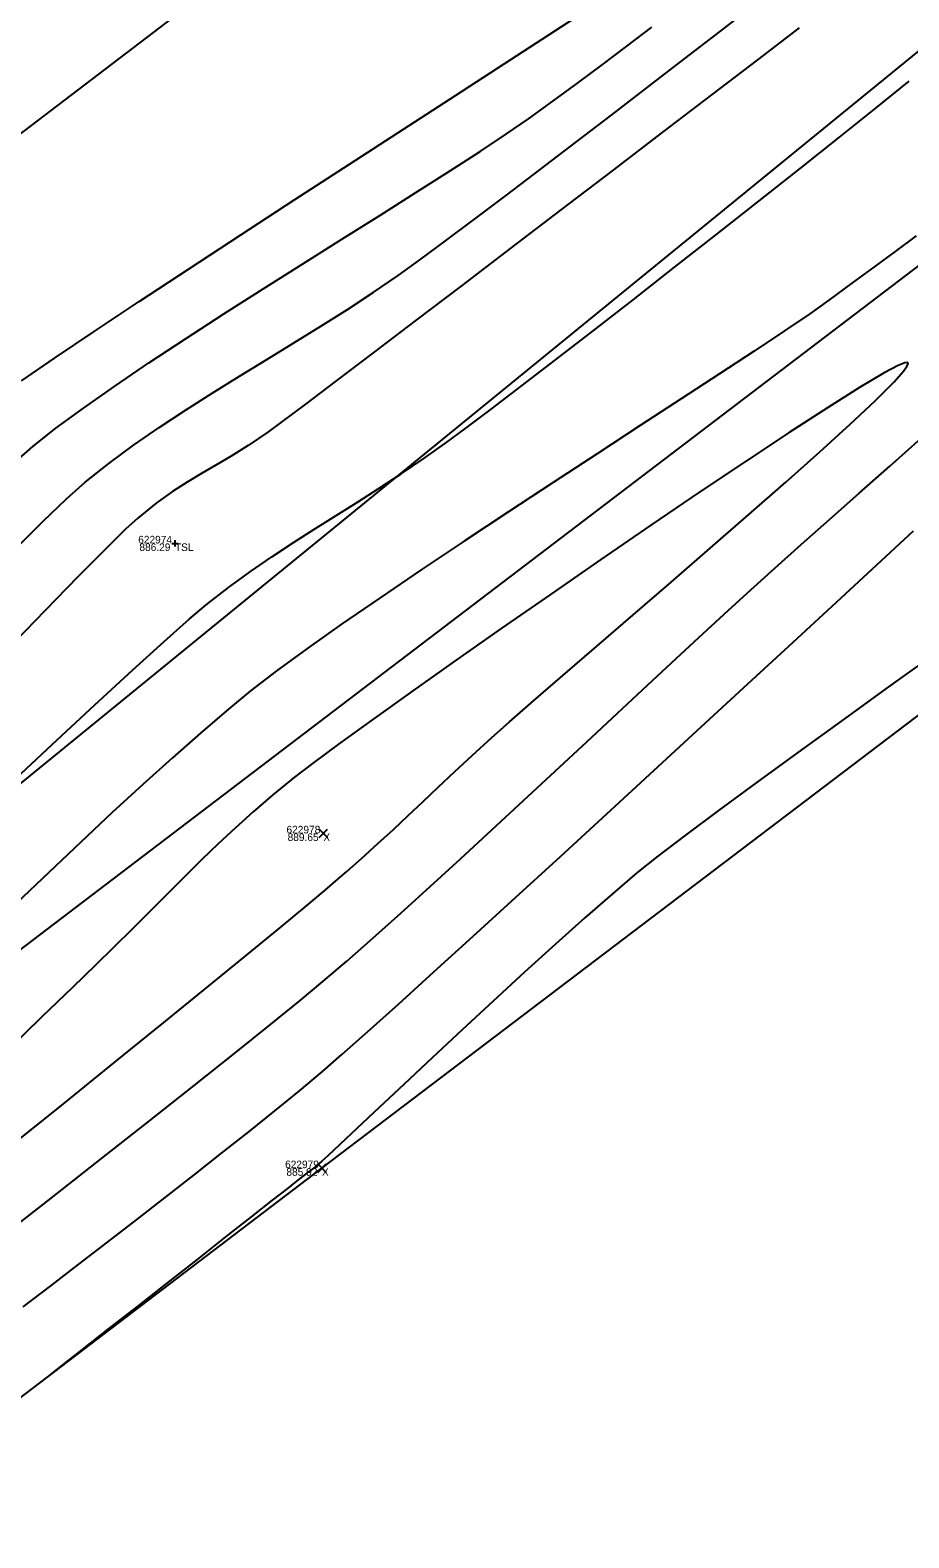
# Model space of a CAD drawing. Extents: x 1957117 to 1971063, y 701601 to 715861.
# Drawn here: x 1968368.5 to 1968409.1, y 710666.5 to 710736.2 of the extents above; entities that cross this region are included whole.
import ezdxf

# ---------------------------------------------------------------- set-up
doc = ezdxf.new("R2010")
doc.units = 0
for name, color, linetype in [('AP_X_Lights', 7, 'Continuous'), ('DT_X_Contour_Major', 7, 'Continuous'), ('DT_X_Contour_Minor', 7, 'Continuous'), ('DT_X_TIN_Hull', 7, 'Continuous'), ('GE_X_CL_20', 7, 'Continuous'), ('PV_P_Drive', 7, 'Continuous'), ('PV_P_Shoulder', 7, 'Continuous'), ('RS_Raster1', 7, 'Continuous'), ('RW_X_Esmt_RR', 7, 'Continuous'), ('RW_X_Fee_RW', 7, 'Continuous'), ('SC_Scratch1', 7, 'Continuous'), ('SC_Shading5', 7, 'Continuous')]:
    doc.layers.add(name, color=color, linetype=linetype)

msp = doc.modelspace()

# ---------------------------------------------------------------- linework, layer by layer
at = {"layer": 'AP_X_Lights'}
for p, q in [((1968381.868, 710698.876), (1968382.256, 710699.266)), ((1968381.868, 710699.266), (1968382.256, 710698.876)), ((1968381.803, 710683.411), (1968382.191, 710683.801)), ((1968381.803, 710683.801), (1968382.191, 710683.411))]:
    msp.add_line(p, q, dxfattribs=at)
at = {"layer": 'DT_X_Contour_Major'}
msp.add_lwpolyline([(1968368.118, 710719.978), (1968369.642, 710721.023), (1968371.474, 710722.254), (1968373.558, 710723.638), (1968375.836, 710725.138), (1968378.252, 710726.72), (1968380.749, 710728.348), (1968383.272, 710729.988), (1968385.763, 710731.604), (1968388.166, 710733.162), (1968390.425, 710734.627), (1968392.483, 710735.962), (1968394.283, 710737.134)], dxfattribs=at)
msp.add_lwpolyline([(1968368.118, 710719.978), (1968369.642, 710721.023), (1968371.474, 710722.254), (1968373.558, 710723.638), (1968375.836, 710725.138), (1968378.252, 710726.72), (1968380.749, 710728.348), (1968383.272, 710729.988), (1968385.763, 710731.604), (1968388.166, 710733.162), (1968390.425, 710734.627), (1968392.483, 710735.962), (1968394.283, 710737.134)], dxfattribs=at)
at = {"layer": 'DT_X_Contour_Minor'}
for points in [[(1968367.845, 710712.236), (1968369.113, 710713.494), (1968370.195, 710714.523), (1968371.061, 710715.289), (1968372.149, 710716.158), (1968373.289, 710717), (1968374.472, 710717.821), (1968375.687, 710718.623), (1968376.927, 710719.411), (1968378.182, 710720.188), (1968379.443, 710720.958), (1968380.701, 710721.726), (1968381.947, 710722.495), (1968383.171, 710723.268), (1968384.364, 710724.051), (1968385.518, 710724.846), (1968386.523, 710725.571), (1968387.711, 710726.444), (1968389.052, 710727.445), (1968390.52, 710728.551), (1968392.086, 710729.738), (1968393.722, 710730.986), (1968395.4, 710732.27), (1968397.093, 710733.57), (1968398.772, 710734.861), (1968400.41, 710736.123), (1968401.978, 710737.332)], [(1968367.845, 710712.236), (1968369.113, 710713.494), (1968370.195, 710714.523), (1968371.061, 710715.289), (1968372.149, 710716.158), (1968373.289, 710717), (1968374.472, 710717.821), (1968375.687, 710718.623), (1968376.927, 710719.411), (1968378.182, 710720.188), (1968379.443, 710720.958), (1968380.701, 710721.726), (1968381.947, 710722.495), (1968383.171, 710723.268), (1968384.364, 710724.051), (1968385.518, 710724.846), (1968386.523, 710725.571), (1968387.711, 710726.444), (1968389.052, 710727.445), (1968390.52, 710728.551), (1968392.086, 710729.738), (1968393.722, 710730.986), (1968395.4, 710732.27), (1968397.093, 710733.57), (1968398.772, 710734.861), (1968400.41, 710736.123), (1968401.978, 710737.332)], [(1968404.055, 710736.288), (1968402.12, 710734.808), (1968399.998, 710733.185), (1968397.742, 710731.46), (1968395.405, 710729.674), (1968393.04, 710727.869), (1968390.7, 710726.084), (1968388.439, 710724.361), (1968386.309, 710722.741), (1968384.364, 710721.264), (1968382.656, 710719.972), (1968381.239, 710718.905), (1968380.166, 710718.104), (1968379.49, 710717.61), (1968378.584, 710716.992), (1968377.795, 710716.496), (1968377.088, 710716.077), (1968376.425, 710715.694), (1968375.769, 710715.302), (1968375.085, 710714.858), (1968374.334, 710714.318), (1968373.482, 710713.639), (1968372.918, 710713.12), (1968371.987, 710712.203), (1968370.729, 710710.933), (1968369.187, 710709.354), (1968367.402, 710707.511)], [(1968404.055, 710736.288), (1968402.12, 710734.808), (1968399.998, 710733.185), (1968397.742, 710731.46), (1968395.405, 710729.674), (1968393.04, 710727.869), (1968390.7, 710726.084), (1968388.439, 710724.361), (1968386.309, 710722.741), (1968384.364, 710721.264), (1968382.656, 710719.972), (1968381.239, 710718.905), (1968380.166, 710718.104), (1968379.49, 710717.61), (1968378.584, 710716.992), (1968377.795, 710716.496), (1968377.088, 710716.077), (1968376.425, 710715.694), (1968375.769, 710715.302), (1968375.085, 710714.858), (1968374.334, 710714.318), (1968373.482, 710713.639), (1968372.918, 710713.12), (1968371.987, 710712.203), (1968370.729, 710710.933), (1968369.187, 710709.354), (1968367.402, 710707.511)], [(1968367.601, 710716.038), (1968368.639, 710716.939), (1968369.705, 710717.784), (1968370.976, 710718.721), (1968372.42, 710719.733), (1968374.004, 710720.805), (1968375.698, 710721.921), (1968377.467, 710723.066), (1968379.282, 710724.225), (1968381.108, 710725.38), (1968382.916, 710726.518), (1968384.671, 710727.621), (1968386.342, 710728.675), (1968387.897, 710729.664), (1968389.305, 710730.572), (1968390.532, 710731.383), (1968391.546, 710732.082), (1968392.673, 710732.891), (1968393.808, 710733.722), (1968394.948, 710734.571), (1968396.091, 710735.435), (1968397.236, 710736.31)], [(1968367.601, 710716.038), (1968368.639, 710716.939), (1968369.705, 710717.784), (1968370.976, 710718.721), (1968372.42, 710719.733), (1968374.004, 710720.805), (1968375.698, 710721.921), (1968377.467, 710723.066), (1968379.282, 710724.225), (1968381.108, 710725.38), (1968382.916, 710726.518), (1968384.671, 710727.621), (1968386.342, 710728.675), (1968387.897, 710729.664), (1968389.305, 710730.572), (1968390.532, 710731.383), (1968391.546, 710732.082), (1968392.673, 710732.891), (1968393.808, 710733.722), (1968394.948, 710734.571), (1968396.091, 710735.435), (1968397.236, 710736.31)], [(1968367.377, 710701.163), (1968369.529, 710703.175), (1968371.498, 710705.003), (1968373.238, 710706.606), (1968374.707, 710707.94), (1968375.86, 710708.963), (1968376.654, 710709.633), (1968377.681, 710710.428), (1968378.691, 710711.163), (1968379.688, 710711.851), (1968380.677, 710712.504), (1968381.664, 710713.135), (1968382.651, 710713.755), (1968383.644, 710714.378), (1968384.647, 710715.015), (1968385.665, 710715.679), (1968386.702, 710716.383), (1968387.763, 710717.138), (1968388.651, 710717.796), (1968389.811, 710718.671), (1968391.203, 710719.732), (1968392.787, 710720.948), (1968394.524, 710722.289), (1968396.373, 710723.723), (1968398.296, 710725.222), (1968400.251, 710726.752), (1968402.2, 710728.285), (1968404.102, 710729.79), (1968405.918, 710731.235), (1968407.608, 710732.59), (1968409.131, 710733.825)], [(1968367.377, 710701.163), (1968369.529, 710703.175), (1968371.498, 710705.003), (1968373.238, 710706.606), (1968374.707, 710707.94), (1968375.86, 710708.963), (1968376.654, 710709.633), (1968377.681, 710710.428), (1968378.691, 710711.163), (1968379.688, 710711.851), (1968380.677, 710712.504), (1968381.664, 710713.135), (1968382.651, 710713.755), (1968383.644, 710714.378), (1968384.647, 710715.015), (1968385.665, 710715.679), (1968386.702, 710716.383), (1968387.763, 710717.138), (1968388.651, 710717.796), (1968389.811, 710718.671), (1968391.203, 710719.732), (1968392.787, 710720.948), (1968394.524, 710722.289), (1968396.373, 710723.723), (1968398.296, 710725.222), (1968400.251, 710726.752), (1968402.2, 710728.285), (1968404.102, 710729.79), (1968405.918, 710731.235), (1968407.608, 710732.59), (1968409.131, 710733.825)], [(1968409.453, 710726.674), (1968408.491, 710725.956), (1968407.503, 710725.228), (1968406.484, 710724.481), (1968405.427, 710723.709), (1968404.536, 710723.078), (1968403.372, 710722.286), (1968401.971, 710721.352), (1968400.369, 710720.297), (1968398.603, 710719.142), (1968396.708, 710717.906), (1968394.722, 710716.61), (1968392.68, 710715.276), (1968390.618, 710713.923), (1968388.574, 710712.571), (1968386.582, 710711.242), (1968384.681, 710709.956), (1968382.905, 710708.733), (1968381.291, 710707.594), (1968379.875, 710706.559), (1968378.694, 710705.649), (1968377.588, 710704.74), (1968376.381, 710703.708), (1968375.089, 710702.567), (1968373.727, 710701.336), (1968372.31, 710700.031), (1968370.853, 710698.67), (1968369.372, 710697.268), (1968367.882, 710695.844)], [(1968409.453, 710726.674), (1968408.491, 710725.956), (1968407.503, 710725.228), (1968406.484, 710724.481), (1968405.427, 710723.709), (1968404.536, 710723.078), (1968403.372, 710722.286), (1968401.971, 710721.352), (1968400.369, 710720.297), (1968398.603, 710719.142), (1968396.708, 710717.906), (1968394.722, 710716.61), (1968392.68, 710715.276), (1968390.618, 710713.923), (1968388.574, 710712.571), (1968386.582, 710711.242), (1968384.681, 710709.956), (1968382.905, 710708.733), (1968381.291, 710707.594), (1968379.875, 710706.559), (1968378.694, 710705.649), (1968377.588, 710704.74), (1968376.381, 710703.708), (1968375.089, 710702.567), (1968373.727, 710701.336), (1968372.31, 710700.031), (1968370.853, 710698.67), (1968369.372, 710697.268), (1968367.882, 710695.844)], [(1968367.579, 710684.598), (1968370.05, 710686.584), (1968372.44, 710688.513), (1968374.694, 710690.339), (1968376.758, 710692.018), (1968378.58, 710693.505), (1968380.105, 710694.756), (1968381.28, 710695.727), (1968382.051, 710696.371), (1968382.247, 710696.538), (1968382.625, 710696.861), (1968383.16, 710697.325), (1968383.823, 710697.909), (1968384.586, 710698.597), (1968385.299, 710699.254), (1968385.986, 710699.897), (1968386.67, 710700.543), (1968387.375, 710701.21), (1968388.124, 710701.915), (1968388.942, 710702.675), (1968389.851, 710703.507), (1968390.661, 710704.228), (1968391.772, 710705.195), (1968393.128, 710706.367), (1968394.678, 710707.7), (1968396.366, 710709.153), (1968398.14, 710710.681), (1968399.945, 710712.243), (1968401.728, 710713.795), (1968403.435, 710715.295), (1968405.013, 710716.701), (1968406.406, 710717.968), (1968407.563, 710719.056), (1968408.428, 710719.92), (1968408.875, 710720.422), (1968409.049, 710720.674), (1968409.081, 710720.777), (1968409.071, 710720.808), (1968409.045, 710720.823), (1968408.934, 710720.808), (1968408.63, 710720.686), (1968407.985, 710720.346), (1968406.836, 710719.665), (1968405.354, 710718.736), (1968403.596, 710717.597), (1968401.614, 710716.288), (1968399.465, 710714.846), (1968397.202, 710713.311), (1968394.88, 710711.72), (1968392.554, 710710.114), (1968390.278, 710708.53), (1968388.107, 710707.008), (1968386.096, 710705.585), (1968384.298, 710704.3), (1968382.769, 710703.193), (1968381.563, 710702.302), (1968380.734, 710701.665), (1968379.731, 710700.845), (1968378.821, 710700.067), (1968377.982, 710699.317), (1968377.194, 710698.583), (1968376.436, 710697.851), (1968375.686, 710697.109), (1968374.923, 710696.344), (1968374.127, 710695.543), (1968373.277, 710694.692), (1968372.35, 710693.78), (1968371.562, 710693.015), (1968370.447, 710691.935), (1968369.058, 710690.59), (1968367.449, 710689.029)], [(1968367.579, 710684.598), (1968370.05, 710686.584), (1968372.44, 710688.513), (1968374.694, 710690.339), (1968376.758, 710692.018), (1968378.58, 710693.505), (1968380.105, 710694.756), (1968381.28, 710695.727), (1968382.051, 710696.371), (1968382.247, 710696.538), (1968382.625, 710696.861), (1968383.16, 710697.325), (1968383.823, 710697.909), (1968384.586, 710698.597), (1968385.299, 710699.254), (1968385.986, 710699.897), (1968386.67, 710700.543), (1968387.375, 710701.21), (1968388.124, 710701.915), (1968388.942, 710702.675), (1968389.851, 710703.507), (1968390.661, 710704.228), (1968391.772, 710705.195), (1968393.128, 710706.367), (1968394.678, 710707.7), (1968396.366, 710709.153), (1968398.14, 710710.681), (1968399.945, 710712.243), (1968401.728, 710713.795), (1968403.435, 710715.295), (1968405.013, 710716.701), (1968406.406, 710717.968), (1968407.563, 710719.056), (1968408.428, 710719.92), (1968408.875, 710720.422), (1968409.049, 710720.674), (1968409.081, 710720.777), (1968409.071, 710720.808), (1968409.045, 710720.823), (1968408.934, 710720.808), (1968408.63, 710720.686), (1968407.985, 710720.346), (1968406.836, 710719.665), (1968405.354, 710718.736), (1968403.596, 710717.597), (1968401.614, 710716.288), (1968399.465, 710714.846), (1968397.202, 710713.311), (1968394.88, 710711.72), (1968392.554, 710710.114), (1968390.278, 710708.53), (1968388.107, 710707.008), (1968386.096, 710705.585), (1968384.298, 710704.3), (1968382.769, 710703.193), (1968381.563, 710702.302), (1968380.734, 710701.665), (1968379.731, 710700.845), (1968378.821, 710700.067), (1968377.982, 710699.317), (1968377.194, 710698.583), (1968376.436, 710697.851), (1968375.686, 710697.109), (1968374.923, 710696.344), (1968374.127, 710695.543), (1968373.277, 710694.692), (1968372.35, 710693.78), (1968371.562, 710693.015), (1968370.447, 710691.935), (1968369.058, 710690.59), (1968367.449, 710689.029)], [(1968367.082, 710680.353), (1968369.477, 710682.225), (1968371.805, 710684.049), (1968374.025, 710685.795), (1968376.095, 710687.43), (1968377.972, 710688.922), (1968379.616, 710690.239), (1968380.983, 710691.351), (1968382.033, 710692.224), (1968383.141, 710693.176), (1968384.347, 710694.237), (1968385.638, 710695.389), (1968386.995, 710696.617), (1968388.404, 710697.903), (1968389.849, 710699.232), (1968391.313, 710700.585), (1968392.781, 710701.947), (1968394.236, 710703.301), (1968395.663, 710704.63), (1968397.046, 710705.918), (1968398.369, 710707.148), (1968399.615, 710708.302), (1968400.77, 710709.366), (1968401.816, 710710.321), (1968402.931, 710711.327), (1968404.147, 710712.415), (1968405.449, 710713.572), (1968406.818, 710714.784), (1968408.237, 710716.039), (1968409.689, 710717.324)], [(1968367.082, 710680.353), (1968369.477, 710682.225), (1968371.805, 710684.049), (1968374.025, 710685.795), (1968376.095, 710687.43), (1968377.972, 710688.922), (1968379.616, 710690.239), (1968380.983, 710691.351), (1968382.033, 710692.224), (1968383.141, 710693.176), (1968384.347, 710694.237), (1968385.638, 710695.389), (1968386.995, 710696.617), (1968388.404, 710697.903), (1968389.849, 710699.232), (1968391.313, 710700.585), (1968392.781, 710701.947), (1968394.236, 710703.301), (1968395.663, 710704.63), (1968397.046, 710705.918), (1968398.369, 710707.148), (1968399.615, 710708.302), (1968400.77, 710709.366), (1968401.816, 710710.321), (1968402.931, 710711.327), (1968404.147, 710712.415), (1968405.449, 710713.572), (1968406.818, 710714.784), (1968408.237, 710716.039), (1968409.689, 710717.324)], [(1968368.193, 710677.195), (1968369.461, 710678.171), (1968370.763, 710679.172), (1968372.088, 710680.19), (1968373.422, 710681.22), (1968374.754, 710682.251), (1968376.071, 710683.278), (1968377.362, 710684.293), (1968378.614, 710685.288), (1968379.815, 710686.255), (1968380.953, 710687.187), (1968382.016, 710688.077), (1968382.92, 710688.858), (1968384.103, 710689.906), (1968385.532, 710691.187), (1968387.171, 710692.67), (1968388.988, 710694.322), (1968390.947, 710696.11), (1968393.014, 710698.003), (1968395.155, 710699.969), (1968397.336, 710701.974), (1968399.522, 710703.987), (1968401.679, 710705.976), (1968403.773, 710707.908), (1968405.769, 710709.752), (1968407.634, 710711.474), (1968409.332, 710713.042)], [(1968368.193, 710677.195), (1968369.461, 710678.171), (1968370.763, 710679.172), (1968372.088, 710680.19), (1968373.422, 710681.22), (1968374.754, 710682.251), (1968376.071, 710683.278), (1968377.362, 710684.293), (1968378.614, 710685.288), (1968379.815, 710686.255), (1968380.953, 710687.187), (1968382.016, 710688.077), (1968382.92, 710688.858), (1968384.103, 710689.906), (1968385.532, 710691.187), (1968387.171, 710692.67), (1968388.988, 710694.322), (1968390.947, 710696.11), (1968393.014, 710698.003), (1968395.155, 710699.969), (1968397.336, 710701.974), (1968399.522, 710703.987), (1968401.679, 710705.976), (1968403.773, 710707.908), (1968405.769, 710709.752), (1968407.634, 710711.474), (1968409.332, 710713.042)], [(1968410.374, 710707.418), (1968408.181, 710705.835), (1968406.037, 710704.288), (1968403.984, 710702.802), (1968402.064, 710701.406), (1968400.319, 710700.125), (1968398.791, 710698.986), (1968397.522, 710698.017), (1968396.554, 710697.245), (1968395.421, 710696.286), (1968394.153, 710695.177), (1968392.786, 710693.955), (1968391.358, 710692.659), (1968389.907, 710691.327), (1968388.47, 710689.996), (1968387.086, 710688.706), (1968385.793, 710687.493), (1968384.627, 710686.396), (1968383.627, 710685.453), (1968382.83, 710684.702), (1968382.275, 710684.182), (1968381.998, 710683.929), (1968381.654, 710683.645), (1968381.379, 710683.431), (1968381.101, 710683.22), (1968380.746, 710682.947), (1968380.398, 710682.673), (1968379.703, 710682.127), (1968378.729, 710681.362), (1968377.546, 710680.434), (1968376.224, 710679.395), (1968374.831, 710678.301), (1968373.437, 710677.206), (1968372.11, 710676.165), (1968370.921, 710675.23), (1968369.938, 710674.458), (1968369.23, 710673.902)], [(1968410.374, 710707.418), (1968408.181, 710705.835), (1968406.037, 710704.288), (1968403.984, 710702.802), (1968402.064, 710701.406), (1968400.319, 710700.125), (1968398.791, 710698.986), (1968397.522, 710698.017), (1968396.554, 710697.245), (1968395.421, 710696.286), (1968394.153, 710695.177), (1968392.786, 710693.955), (1968391.358, 710692.659), (1968389.907, 710691.327), (1968388.47, 710689.996), (1968387.086, 710688.706), (1968385.793, 710687.493), (1968384.627, 710686.396), (1968383.627, 710685.453), (1968382.83, 710684.702), (1968382.275, 710684.182), (1968381.998, 710683.929), (1968381.654, 710683.645), (1968381.379, 710683.431), (1968381.101, 710683.22), (1968380.746, 710682.947), (1968380.398, 710682.673), (1968379.703, 710682.127), (1968378.729, 710681.362), (1968377.546, 710680.434), (1968376.224, 710679.395), (1968374.831, 710678.301), (1968373.437, 710677.206), (1968372.11, 710676.165), (1968370.921, 710675.23), (1968369.938, 710674.458), (1968369.23, 710673.902)]]:
    msp.add_lwpolyline(points, dxfattribs=at)
at = {"layer": 'DT_X_TIN_Hull'}
msp.add_lwpolyline([(1967790.701, 710237.171), (1967830.563, 710265.437), (1967866.912, 710291.905), (1967909.248, 710323.677), (1967954.236, 710357.056), (1967987.309, 710382.243), (1968026.034, 710416.589), (1968068.4, 710445.095), (1968105.412, 710477.355), (1968148.193, 710505.967), (1968186.701, 710533.113), (1968240.547, 710537.613), (1968267.568, 710594.426), (1968303.236, 710626.129), (1968349.097, 710658.6), (1968381.997, 710683.606), (1968426.001, 710717.018), (1968464.516, 710750.461), (1968504.959, 710777.529), (1968545.689, 710813.171), (1968619.784, 710884.079)], dxfattribs=at)
at = {"layer": 'GE_X_CL_20'}
msp.add_lwpolyline([(1968438.508, 710785.011), (1967254.18, 709883.777)], dxfattribs=at)
at = {"layer": 'PV_P_Drive'}
for p, q in [((1968375.058, 710712.466), (1968375.35, 710712.466)), ((1968375.204, 710712.612), (1968375.204, 710712.32)), ((1968375.204, 710712.466), (1968375.204, 710712.466))]:
    msp.add_line(p, q, dxfattribs=at)
at = {"layer": 'RW_X_Esmt_RR'}
msp.add_line((1967272.347, 709859.903), (1968456.675, 710761.138), dxfattribs=at)
at = {"layer": 'RW_X_Fee_RW'}
msp.add_lwpolyline([(1963881.046, 707276.431), (1964172.578, 707701.964), (1964668.324, 708419.582), (1964735.207, 708501.875), (1964966.496, 708718.802), (1965107.468, 708816.338), (1965585.552, 709094.216), (1966091.861, 709326.705), (1966247.281, 709386.816), (1966633.174, 709551.737), (1966943.202, 709670.565), (1967172.032, 709812.662), (1967935.697, 710373.174), (1968346.714, 710683.963), (1968484.345, 710796.182), (1968743.632, 711067.038), (1968903.937, 711275.819), (1969041.222, 711501.316), (1969638.166, 712572.015), (1970019.077, 713196.718)], dxfattribs=at)
at = {"layer": 'SC_Shading5'}
for points in [[(1963589.678, 706586.994), (1963626.625, 706689.548), (1963651.76, 706746.832), (1963668.09, 706778.596), (1963682.768, 706805.402), (1963734.424, 706911.594), (1963826.849, 707116.717), (1963877.258, 707215.645), (1963964.981, 707354.472), (1964070.526, 707509.355), (1964132.574, 707601.994), (1964163.9, 707642.169), (1964191.2, 707685.167), (1964278.98, 707807.131), (1964326.11, 707874.364), (1964396.427, 707968.962), (1964508.519, 708133.679), (1964655.588, 708336.552), (1964745.319, 708429.172), (1964840.327, 708522.317), (1964988.178, 708660.245), (1965089.796, 708739.041), (1965251.743, 708835.216), (1965415.807, 708922.048), (1965866.2, 709149.38), (1966173.543, 709294.131), (1966283.627, 709338.196), (1966534.003, 709419.214), (1966689.084, 709471.266), (1967008.468, 709641.817), (1967166.677, 709750.124), (1967422.113, 709931.083), (1967818.707, 710198.831), (1968187.021, 710459.852), (1968360.589, 710592.493), (1968496.543, 710707.847), (1968606.427, 710809.378), (1968733.391, 710937.091), (1968807.28, 711025.4), (1968843.008, 711077.094), (1968863.233, 711106.099), (1968909.747, 711171.311), (1968974.133, 711279.559), (1969130.932, 711546.915), (1969247.433, 711744.686), (1969402.714, 712016.424), (1969505.287, 712191.789), (1969666.311, 712460.805), (1969771.586, 712639.896), (1969880.058, 712820.917), (1969964.994, 712955.706), (1969990.005, 713000.084), (1970030.065, 713068.479)], [(1963609.915, 706579.703), (1963646.615, 706681.572), (1963671.193, 706737.585), (1963687.092, 706768.511), (1963701.884, 706795.526), (1963753.906, 706902.469), (1963846.249, 707107.41), (1963895.973, 707204.994), (1963982.966, 707342.667), (1964088.35, 707497.312), (1964150.015, 707589.379), (1964181.502, 707629.761), (1964209.024, 707673.109), (1964296.517, 707794.674), (1964343.552, 707861.772), (1964413.958, 707956.489), (1964526.123, 708121.313), (1964672.104, 708322.686), (1964760.576, 708414.006), (1964855.195, 708506.77), (1965002.134, 708643.847), (1965101.925, 708721.226), (1965262.272, 708816.451), (1965425.685, 708902.939), (1965875.63, 709130.044), (1966182.13, 709274.398), (1966290.944, 709317.954), (1966540.737, 709398.785), (1966697.632, 709451.445), (1967019.644, 709623.399), (1967178.971, 709732.471), (1967434.35, 709913.39), (1967830.945, 710181.14), (1968199.774, 710442.525), (1968374.086, 710575.735), (1968510.806, 710691.739), (1968621.36, 710793.889), (1968749.296, 710922.58), (1968824.413, 711012.355), (1968860.678, 711064.827), (1968880.812, 711093.701), (1968927.778, 711159.547), (1968992.655, 711268.62), (1969149.476, 711536.015), (1969266.039, 711733.891), (1969421.336, 712005.657), (1969523.8, 712180.835), (1969684.812, 712449.831), (1969790.084, 712628.917), (1969898.385, 712809.653), (1969983.474, 712944.685), (1970008.657, 712989.367), (1970048.626, 713057.607)]]:
    msp.add_spline(points, degree=3, dxfattribs=at)

# ---------------------------------------------------------------- texts
at = {"layer": 'PV_P_Shoulder'}
for s, p in [('886.29', (1968373.562, 710712.116)), ('889.65', (1968380.411, 710698.721)), ('885.92', (1968380.355, 710683.256))]:
    msp.add_text(s, height=0.35, dxfattribs=at).set_placement(p)
at = {"layer": 'RS_Raster1'}
for s, p in [('622974', (1968373.506, 710712.466)), ('622978', (1968380.359, 710699.071)), ('622979', (1968380.294, 710683.606))]:
    msp.add_text(s, height=0.35, dxfattribs=at).set_placement(p)
at = {"layer": 'SC_Scratch1'}
for s, p in [('TSL', (1968375.204, 710712.116)), ('X', (1968382.062, 710698.721)), ('X', (1968381.997, 710683.256))]:
    msp.add_text(s, height=0.35, dxfattribs=at).set_placement(p)

doc.saveas('drawing.dxf')
